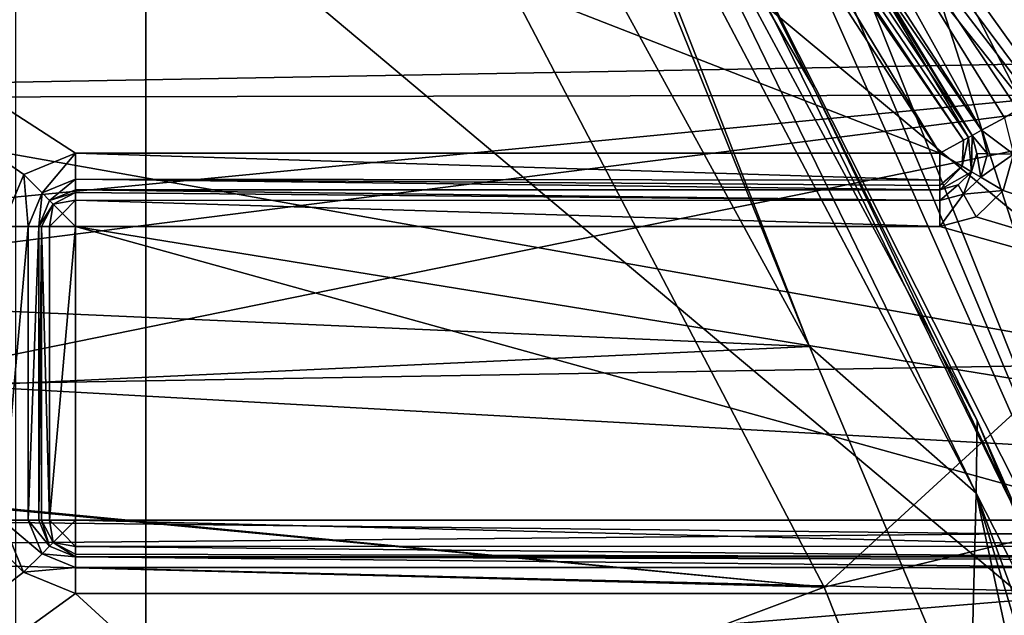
# Model space of a CAD drawing. Extents: x -252 to 252, y -10 to 1339.
# Tile 584 of 656: x -106.05 to -103.37, y 1266.84 to 1268.46. Entities that reach past the tile are written whole.
import ezdxf

# ---------------------------------------------------------------- set-up
doc = ezdxf.new("R2010")
doc.units = 0
doc.header["$LTSCALE"] = 52.148148
for name, color, linetype in [('172', 7, 'CONTINUOUS'), ('175', 7, 'CONTINUOUS'), ('1904', 7, 'CONTINUOUS'), ('1923', 7, 'CONTINUOUS'), ('2783', 7, 'CONTINUOUS'), ('2786', 7, 'CONTINUOUS'), ('3860', 7, 'CONTINUOUS'), ('3866', 7, 'CONTINUOUS'), ('3869', 7, 'CONTINUOUS'), ('3932', 7, 'CONTINUOUS'), ('571', 7, 'CONTINUOUS'), ('574', 7, 'CONTINUOUS'), ('576', 7, 'CONTINUOUS'), ('582', 7, 'CONTINUOUS'), ('583', 7, 'CONTINUOUS'), ('584', 7, 'CONTINUOUS'), ('590', 7, 'CONTINUOUS'), ('591', 7, 'CONTINUOUS'), ('592', 7, 'CONTINUOUS'), ('601', 7, 'CONTINUOUS'), ('607', 7, 'CONTINUOUS'), ('697', 7, 'CONTINUOUS'), ('698', 7, 'CONTINUOUS'), ('702', 7, 'CONTINUOUS'), ('707', 7, 'CONTINUOUS'), ('708', 7, 'CONTINUOUS'), ('709', 7, 'CONTINUOUS'), ('710', 7, 'CONTINUOUS'), ('711', 7, 'CONTINUOUS'), ('712', 7, 'CONTINUOUS'), ('713', 7, 'CONTINUOUS'), ('760', 7, 'CONTINUOUS'), ('761', 7, 'CONTINUOUS'), ('762', 7, 'CONTINUOUS'), ('763', 7, 'CONTINUOUS'), ('764', 7, 'CONTINUOUS'), ('765', 7, 'CONTINUOUS'), ('766', 7, 'CONTINUOUS')]:
    doc.layers.add(name, color=color, linetype=linetype)

msp = doc.modelspace()

# ---------------------------------------------------------------- linework, layer by layer
at = {"layer": '172', "color": 7, "linetype": 'CONTINUOUS'}
for points in [[(-101.5376, 1270.8702, 14.6714), (-105.7088, 1269.9065, 16.074), (-101.537, 1266.4324, 15.7058), (-101.5376, 1270.8702, 14.6714)], [(-110.0084, 1265.5089, 17.3627), (-105.7088, 1269.9065, 16.074), (-110.0084, 1270.7486, 16.2363), (-110.0084, 1265.5089, 17.3627)], [(-105.7088, 1264.9937, 17.0673), (-105.7088, 1269.9065, 16.074), (-110.0084, 1265.5089, 17.3627), (-105.7088, 1264.9937, 17.0673)], [(-105.7088, 1269.9065, 16.074), (-105.7088, 1264.9937, 17.0673), (-101.537, 1266.4324, 15.7058), (-105.7088, 1269.9065, 16.074)]]:
    msp.add_3dface(points, dxfattribs=at)
at = {"layer": '175', "color": 7, "linetype": 'CONTINUOUS'}
for points in [[(-102.2257, 1265.9714, 14.958), (-106.0631, 1269.195, 15.2682), (-102.2242, 1270.1546, 14.0199), (-102.2257, 1265.9714, 14.958)], [(-106.0631, 1264.5548, 16.1677), (-106.0631, 1269.195, 15.2682), (-102.2257, 1265.9714, 14.958), (-106.0631, 1264.5548, 16.1677)]]:
    msp.add_3dface(points, dxfattribs=at)
at = {"layer": '1904', "color": 7, "linetype": 'CONTINUOUS'}
for points in [[(-102.0784, 1268.365, -64.5), (-103.6568, 1270.6377, -64.5), (-116.5416, 1270.3981, -64.5), (-102.0784, 1268.365, -64.5)], [(-118.0822, 1268.0774, -64.5), (-102.0784, 1268.365, -64.5), (-116.5416, 1270.3981, -64.5), (-118.0822, 1268.0774, -64.5)], [(-102.0784, 1268.365, -64.5), (-118.0822, 1268.0774, -64.5), (-109.9999, 1267.6, -64.5), (-102.0784, 1268.365, -64.5)], [(-109.0678, 1267.4771, -64.5), (-102.0784, 1268.365, -64.5), (-109.9999, 1267.6, -64.5), (-109.0678, 1267.4771, -64.5)], [(-108.1987, 1267.1167, -64.5), (-102.0784, 1268.365, -64.5), (-109.0678, 1267.4771, -64.5), (-108.1987, 1267.1167, -64.5)], [(-101.3941, 1267.0413, -64.5), (-102.0784, 1268.365, -64.5), (-108.1987, 1267.1167, -64.5), (-101.3941, 1267.0413, -64.5)], [(-107.4523, 1266.5431, -64.5), (-101.3941, 1267.0413, -64.5), (-108.1987, 1267.1167, -64.5), (-107.4523, 1266.5431, -64.5)], [(-106.8802, 1265.7961, -64.5), (-101.3941, 1267.0413, -64.5), (-107.4523, 1266.5431, -64.5), (-106.8802, 1265.7961, -64.5)], [(-100.788, 1265.5971, -64.5), (-101.3941, 1267.0413, -64.5), (-106.8802, 1265.7961, -64.5), (-100.788, 1265.5971, -64.5)]]:
    msp.add_3dface(points, dxfattribs=at)
at = {"layer": '1923', "color": 7, "linetype": 'CONTINUOUS'}
msp.add_3dface([(-103.6568, 1270.6377, -64.5), (-102.0784, 1268.365, -64.5), (-102.4091, 1269.8291, -64.366), (-103.6568, 1270.6377, -64.5)], dxfattribs=at)
at = {"layer": '2783', "color": 7, "linetype": 'CONTINUOUS'}
for points in [[(-115.5868, 1268.0471, -68.3), (-115.0624, 1268.9405, -68.3), (-104.8315, 1268.7719, -68.3), (-115.5868, 1268.0471, -68.3)], [(-103.8629, 1266.9175, -68.3), (-115.5868, 1268.0471, -68.3), (-104.8315, 1268.7719, -68.3), (-103.8629, 1266.9175, -68.3)], [(-110, 1267.5, -68.3), (-115.5868, 1268.0471, -68.3), (-103.8629, 1266.9175, -68.3), (-110, 1267.5, -68.3)], [(-108.2505, 1267.0312, -68.3), (-110, 1267.5, -68.3), (-103.8629, 1266.9175, -68.3), (-108.2505, 1267.0312, -68.3)], [(-106.9688, 1265.7495, -68.3), (-108.2505, 1267.0312, -68.3), (-103.8629, 1266.9175, -68.3), (-106.9688, 1265.7495, -68.3)], [(-103.3772, 1265.6965, -68.3), (-106.9688, 1265.7495, -68.3), (-103.8629, 1266.9175, -68.3), (-103.3772, 1265.6965, -68.3)]]:
    msp.add_3dface(points, dxfattribs=at)
at = {"layer": '2786', "color": 7, "linetype": 'CONTINUOUS'}
for points in [[(-103.8629, 1266.9175, -68.3), (-104.8315, 1268.7719, -68.3), (-101.9731, 1268.6541, -68.4), (-103.8629, 1266.9175, -68.3)], [(-103.8629, 1266.9175, -68.3), (-101.9731, 1268.6541, -68.4), (-101.4492, 1267.4975, -68.4), (-103.8629, 1266.9175, -68.3)], [(-103.3772, 1265.6965, -68.3), (-103.8629, 1266.9175, -68.3), (-101.4492, 1267.4975, -68.4), (-103.3772, 1265.6965, -68.3)], [(-103.3772, 1265.6965, -68.3), (-101.4492, 1267.4975, -68.4), (-100.9396, 1266.137, -68.4), (-103.3772, 1265.6965, -68.3)]]:
    msp.add_3dface(points, dxfattribs=at)
at = {"layer": '3860', "color": 7, "linetype": 'CONTINUOUS'}
for points in [[(-118.7171, 1270.3142, 13.5), (-119.905, 1268.2293, 13.5), (-101.1731, 1270.1461, 13.5), (-118.7171, 1270.3142, 13.5)], [(-101.1731, 1270.1461, 13.5), (-119.905, 1268.2293, 13.5), (-100.1114, 1268.2629, 13.5), (-101.1731, 1270.1461, 13.5)], [(-100.1114, 1268.2629, 13.5), (-119.905, 1268.2293, 13.5), (-99.5838, 1267.0961, 13.5), (-100.1114, 1268.2629, 13.5)], [(-119.905, 1268.2293, 13.5), (-120.4928, 1266.9092, 13.5), (-99.5838, 1267.0961, 13.5), (-119.905, 1268.2293, 13.5)], [(-99.5838, 1267.0961, 13.5), (-120.4928, 1266.9092, 13.5), (-99.078, 1265.7558, 13.5), (-99.5838, 1267.0961, 13.5)], [(-120.4928, 1266.9092, 13.5), (-121.0442, 1265.3872, 13.5), (-99.078, 1265.7558, 13.5), (-120.4928, 1266.9092, 13.5)]]:
    msp.add_3dface(points, dxfattribs=at)
at = {"layer": '3866', "color": 7, "linetype": 'CONTINUOUS'}
for points in [[(-117.2672, 1267.2835, 8), (-115.4629, 1269.7687, 8), (-102.8727, 1267.528, 8), (-117.2672, 1267.2835, 8)], [(-102.8727, 1267.528, 8), (-115.4629, 1269.7687, 8), (-103.7452, 1268.8313, 8), (-102.8727, 1267.528, 8)], [(-101.9637, 1265.7295, 8), (-117.2672, 1267.2835, 8), (-102.8727, 1267.528, 8), (-101.9637, 1265.7295, 8)], [(-118.0448, 1265.7034, 8), (-117.2672, 1267.2835, 8), (-101.9637, 1265.7295, 8), (-118.0448, 1265.7034, 8)]]:
    msp.add_3dface(points, dxfattribs=at)
at = {"layer": '3869', "color": 7, "linetype": 'CONTINUOUS'}
for points in [[(-103.5728, 1269.0159, 7.7718), (-102.3897, 1268.0186, 3.0027), (-102.6798, 1267.6908, 7.7718), (-103.5728, 1269.0159, 7.7718)], [(-102.8155, 1268.5164, 4.0523), (-102.3897, 1268.0186, 3.0027), (-103.5728, 1269.0159, 7.7718), (-102.8155, 1268.5164, 4.0523)]]:
    msp.add_3dface(points, dxfattribs=at)
at = {"layer": '3932', "color": 7, "linetype": 'CONTINUOUS'}
for points in [[(-104.4338, 1269.9058, 7.9344), (-102.4825, 1267.1831, 7.9343), (-104.4736, 1269.8526, 7.9776), (-104.4338, 1269.9058, 7.9344)], [(-103.5728, 1269.0159, 7.7718), (-102.6798, 1267.6908, 7.7718), (-104.4338, 1269.9058, 7.9344), (-103.5728, 1269.0159, 7.7718)], [(-102.6798, 1267.6908, 7.7718), (-102.4825, 1267.1831, 7.9343), (-104.4338, 1269.9058, 7.9344), (-102.6798, 1267.6908, 7.7718)], [(-102.4825, 1267.1831, 7.9343), (-104.5365, 1269.7687, 8), (-104.4736, 1269.8526, 7.9776), (-102.4825, 1267.1831, 7.9343)], [(-103.7452, 1268.8313, 8), (-104.5365, 1269.7687, 8), (-102.4825, 1267.1831, 7.9343), (-103.7452, 1268.8313, 8)], [(-102.8727, 1267.528, 8), (-103.7452, 1268.8313, 8), (-102.4825, 1267.1831, 7.9343), (-102.8727, 1267.528, 8)]]:
    msp.add_3dface(points, dxfattribs=at)
at = {"layer": '571', "color": 7, "linetype": 'CONTINUOUS'}
for points in [[(-103.3722, 1268.1962, -58), (-104.1663, 1269.479, -58), (-101.4654, 1269.3624, -58), (-103.3722, 1268.1962, -58)], [(-103.3757, 1267.998, -58), (-103.3476, 1268.0968, -58), (-100.3382, 1266.9966, -58), (-103.3757, 1267.998, -58)], [(-103.449, 1267.9261, -58), (-103.3757, 1267.998, -58), (-100.3382, 1266.9966, -58), (-103.449, 1267.9261, -58)], [(-103.5475, 1267.9, -58), (-103.449, 1267.9261, -58), (-100.3382, 1266.9966, -58), (-103.5475, 1267.9, -58)], [(-103.0148, 1267.1, -58), (-105.9, 1267.9, -58), (-100.3382, 1266.9966, -58), (-103.0148, 1267.1, -58)], [(-105.9, 1267.1, -58), (-105.9, 1267.9, -58), (-103.0148, 1267.1, -58), (-105.9, 1267.1, -58)], [(-105.9, 1267.9, -58), (-103.5475, 1267.9, -58), (-100.3382, 1266.9966, -58), (-105.9, 1267.9, -58)]]:
    msp.add_3dface(points, dxfattribs=at)
at = {"layer": '574', "color": 7, "linetype": 'CONTINUOUS'}
for points in [[(-106.1, 1267.9, -11), (-109.45, 1270.4, -11), (-106.0414, 1268.0415, -11), (-106.1, 1267.9, -11)], [(-106.0415, 1266.9586, -11), (-109.45, 1270.4, -11), (-106.1, 1267.1, -11), (-106.0415, 1266.9586, -11)], [(-109.45, 1264.3279, -11), (-109.45, 1270.4, -11), (-106.0415, 1266.9586, -11), (-109.45, 1264.3279, -11)], [(-103.5475, 1268.1, -11), (-109.45, 1270.4, -11), (-104.1875, 1269.1558, -11), (-103.5475, 1268.1, -11)], [(-105.9, 1268.1, -11), (-109.45, 1270.4, -11), (-103.5475, 1268.1, -11), (-105.9, 1268.1, -11)], [(-106.0414, 1268.0415, -11), (-109.45, 1270.4, -11), (-105.9, 1268.1, -11), (-106.0414, 1268.0415, -11)], [(-105.9, 1266.9, -11), (-109.45, 1264.3279, -11), (-106.0415, 1266.9586, -11), (-105.9, 1266.9, -11)], [(-101.734, 1263.0844, -11), (-109.45, 1264.3279, -11), (-105.9, 1266.9, -11), (-101.734, 1263.0844, -11)], [(-103.0148, 1266.9, -11), (-101.734, 1263.0844, -11), (-105.9, 1266.9, -11), (-103.0148, 1266.9, -11)]]:
    msp.add_3dface(points, dxfattribs=at)
at = {"layer": '576', "color": 7, "linetype": 'CONTINUOUS'}
for points in [[(-103.0148, 1267, -11.1), (-105.9, 1267, -57.9), (-103.0148, 1267, -57.9), (-103.0148, 1267, -11.1)], [(-105.9, 1267, -11.1), (-105.9, 1267, -57.9), (-103.0148, 1267, -11.1), (-105.9, 1267, -11.1)]]:
    msp.add_3dface(points, dxfattribs=at)
at = {"layer": '582', "color": 7, "linetype": 'CONTINUOUS'}
for points in [[(-103.4599, 1268.1481, -57.9), (-104.1044, 1269.2114, -11.1), (-104.2483, 1269.4217, -57.9), (-103.4599, 1268.1481, -57.9)], [(-103.4599, 1268.1481, -11.1), (-104.1044, 1269.2114, -11.1), (-103.4599, 1268.1481, -57.9), (-103.4599, 1268.1481, -11.1)]]:
    msp.add_3dface(points, dxfattribs=at)
at = {"layer": '583', "color": 7, "linetype": 'CONTINUOUS'}
for points in [[(-103.5475, 1268, -11.1), (-103.5475, 1268, -57.9), (-105.9, 1268, -11.1), (-103.5475, 1268, -11.1)], [(-105.9, 1268, -11.1), (-103.5475, 1268, -57.9), (-105.9, 1268, -57.9), (-105.9, 1268, -11.1)]]:
    msp.add_3dface(points, dxfattribs=at)
at = {"layer": '584', "color": 7, "linetype": 'CONTINUOUS'}
for points in [[(-106, 1267.1, -11.1), (-106, 1267.9, -57.9), (-106, 1267.1, -57.9), (-106, 1267.1, -11.1)], [(-106, 1267.9, -11.1), (-106, 1267.9, -57.9), (-106, 1267.1, -11.1), (-106, 1267.9, -11.1)]]:
    msp.add_3dface(points, dxfattribs=at)
at = {"layer": '590', "color": 7, "linetype": 'CONTINUOUS'}
for points in [[(-115.8437, 1268.0983, -4.1302), (-104.8787, 1269.3575, -5.6696), (-115.1214, 1269.3575, -5.6696), (-115.8437, 1268.0983, -4.1302)], [(-103.9021, 1267.5727, -3.4143), (-104.8787, 1269.3575, -5.6696), (-115.8437, 1268.0983, -4.1302), (-103.9021, 1267.5727, -3.4143)], [(-116.3513, 1266.9946, -2.5666), (-103.9021, 1267.5727, -3.4143), (-115.8437, 1268.0983, -4.1302), (-116.3513, 1266.9946, -2.5666)], [(-103.4649, 1266.5352, -1.8406), (-103.9021, 1267.5727, -3.4143), (-116.3513, 1266.9946, -2.5666), (-103.4649, 1266.5352, -1.8406)], [(-116.9326, 1265.3925, 0.2232), (-103.4649, 1266.5352, -1.8406), (-116.3513, 1266.9946, -2.5666), (-116.9326, 1265.3925, 0.2232)]]:
    msp.add_3dface(points, dxfattribs=at)
at = {"layer": '591', "color": 7, "linetype": 'CONTINUOUS'}
for points in [[(-101.1189, 1267.8031, -6.5), (-102.2564, 1269.9065, -6.5), (-103.6791, 1268.9292, -6.5), (-101.1189, 1267.8031, -6.5)], [(-103.0383, 1267.6808, -6.5), (-101.1189, 1267.8031, -6.5), (-103.6791, 1268.9292, -6.5), (-103.0383, 1267.6808, -6.5)]]:
    msp.add_3dface(points, dxfattribs=at)
at = {"layer": '592', "color": 7, "linetype": 'CONTINUOUS'}
for points in [[(-104.4571, 1269.2509, -6), (-103.4466, 1267.3712, -3.7037), (-103.8925, 1268.2802, -6), (-104.4571, 1269.2509, -6)], [(-103.8925, 1268.2802, -6), (-103.4466, 1267.3712, -3.7037), (-103.302, 1267.043, -6), (-103.8925, 1268.2802, -6)], [(-103.4466, 1267.3712, -3.7037), (-102.9971, 1266.2851, -2.1013), (-103.302, 1267.043, -6), (-103.4466, 1267.3712, -3.7037)]]:
    msp.add_3dface(points, dxfattribs=at)
at = {"layer": '601', "color": 7, "linetype": 'CONTINUOUS'}
for points in [[(-104.6696, 1269.8304, -6.3536), (-102.7357, 1265.9977, -6.3536), (-104.4874, 1269.9482, -6.4809), (-104.6696, 1269.8304, -6.3536)], [(-104.4874, 1269.9482, -6.4809), (-102.7357, 1265.9977, -6.3536), (-104.386, 1269.9342, -6.4962), (-104.4874, 1269.9482, -6.4809)], [(-102.7357, 1265.9977, -6.3536), (-104.2916, 1269.9065, -6.5), (-104.386, 1269.9342, -6.4962), (-102.7357, 1265.9977, -6.3536)], [(-103.6791, 1268.9292, -6.5), (-104.2916, 1269.9065, -6.5), (-102.7357, 1265.9977, -6.3536), (-103.6791, 1268.9292, -6.5)], [(-104.6696, 1269.8304, -6.3536), (-103.302, 1267.043, -6), (-102.7357, 1265.9977, -6.3536), (-104.6696, 1269.8304, -6.3536)], [(-104.4571, 1269.2509, -6), (-103.8925, 1268.2802, -6), (-104.6696, 1269.8304, -6.3536), (-104.4571, 1269.2509, -6)], [(-103.8925, 1268.2802, -6), (-103.302, 1267.043, -6), (-104.6696, 1269.8304, -6.3536), (-103.8925, 1268.2802, -6)], [(-103.0383, 1267.6808, -6.5), (-103.6791, 1268.9292, -6.5), (-102.7357, 1265.9977, -6.3536), (-103.0383, 1267.6808, -6.5)]]:
    msp.add_3dface(points, dxfattribs=at)
at = {"layer": '607', "color": 7, "linetype": 'CONTINUOUS'}
for points in [[(-104.8787, 1269.3575, -5.6696), (-103.9021, 1267.5727, -3.4143), (-104.627, 1269.3666, -5.8028), (-104.8787, 1269.3575, -5.6696)], [(-104.627, 1269.3666, -5.8028), (-103.9021, 1267.5727, -3.4143), (-104.5991, 1269.3583, -5.8258), (-104.627, 1269.3666, -5.8028)], [(-104.4571, 1269.2509, -6), (-104.5991, 1269.3583, -5.8258), (-103.4489, 1267.1735, -3.0196), (-104.4571, 1269.2509, -6)], [(-104.5991, 1269.3583, -5.8258), (-103.9021, 1267.5727, -3.4143), (-103.4489, 1267.1735, -3.0196), (-104.5991, 1269.3583, -5.8258)], [(-103.4466, 1267.3712, -3.7037), (-104.4571, 1269.2509, -6), (-103.4489, 1267.1735, -3.0196), (-103.4466, 1267.3712, -3.7037)], [(-103.9021, 1267.5727, -3.4143), (-103.4649, 1266.5352, -1.8406), (-103.4489, 1267.1735, -3.0196), (-103.9021, 1267.5727, -3.4143)], [(-102.9971, 1266.2851, -2.1013), (-103.4466, 1267.3712, -3.7037), (-103.4489, 1267.1735, -3.0196), (-102.9971, 1266.2851, -2.1013)], [(-103.4649, 1266.5352, -1.8406), (-103.0674, 1265.3925, 0.2232), (-103.4489, 1267.1735, -3.0196), (-103.4649, 1266.5352, -1.8406)], [(-102.7668, 1265.3191, 0.1404), (-103.4489, 1267.1735, -3.0196), (-102.9091, 1265.3787, 0.192), (-102.7668, 1265.3191, 0.1404)], [(-103.4489, 1267.1735, -3.0196), (-103.0674, 1265.3925, 0.2232), (-102.9091, 1265.3787, 0.192), (-103.4489, 1267.1735, -3.0196)], [(-102.9971, 1266.2851, -2.1013), (-103.4489, 1267.1735, -3.0196), (-102.7668, 1265.3191, 0.1404), (-102.9971, 1266.2851, -2.1013)]]:
    msp.add_3dface(points, dxfattribs=at)
at = {"layer": '697', "color": 7, "linetype": 'CONTINUOUS'}
for points in [[(-105.9, 1268, -11.1), (-105.9, 1268, -57.9), (-105.9707, 1267.9707, -57.9), (-105.9, 1268, -11.1)], [(-105.9707, 1267.9707, -11.1), (-105.9, 1268, -11.1), (-105.9707, 1267.9707, -57.9), (-105.9707, 1267.9707, -11.1)], [(-106, 1267.9, -57.9), (-105.9707, 1267.9707, -11.1), (-105.9707, 1267.9707, -57.9), (-106, 1267.9, -57.9)], [(-106, 1267.9, -57.9), (-106, 1267.9, -11.1), (-105.9707, 1267.9707, -11.1), (-106, 1267.9, -57.9)]]:
    msp.add_3dface(points, dxfattribs=at)
at = {"layer": '698', "color": 7, "linetype": 'CONTINUOUS'}
for points in [[(-105.9707, 1267.0293, -11.1), (-106, 1267.1, -11.1), (-105.9707, 1267.0293, -57.9), (-105.9707, 1267.0293, -11.1)], [(-106, 1267.1, -11.1), (-106, 1267.1, -57.9), (-105.9707, 1267.0293, -57.9), (-106, 1267.1, -11.1)], [(-105.9, 1267, -57.9), (-105.9707, 1267.0293, -11.1), (-105.9707, 1267.0293, -57.9), (-105.9, 1267, -57.9)], [(-105.9, 1267, -57.9), (-105.9, 1267, -11.1), (-105.9707, 1267.0293, -11.1), (-105.9, 1267, -57.9)]]:
    msp.add_3dface(points, dxfattribs=at)
at = {"layer": '702', "color": 7, "linetype": 'CONTINUOUS'}
for points in [[(-103.4615, 1268.0491, -11.1), (-103.4599, 1268.1481, -11.1), (-103.4475, 1268.0984, -57.9), (-103.4615, 1268.0491, -11.1)], [(-103.4599, 1268.1481, -11.1), (-103.4599, 1268.1481, -57.9), (-103.4475, 1268.0984, -57.9), (-103.4599, 1268.1481, -11.1)], [(-103.4615, 1268.0491, -57.9), (-103.4615, 1268.0491, -11.1), (-103.4475, 1268.0984, -57.9), (-103.4615, 1268.0491, -57.9)], [(-103.5475, 1268, -57.9), (-103.4615, 1268.0491, -11.1), (-103.498, 1268.0131, -57.9), (-103.5475, 1268, -57.9)], [(-103.5475, 1268, -57.9), (-103.5475, 1268, -11.1), (-103.4615, 1268.0491, -11.1), (-103.5475, 1268, -57.9)], [(-103.498, 1268.0131, -57.9), (-103.4615, 1268.0491, -11.1), (-103.4615, 1268.0491, -57.9), (-103.498, 1268.0131, -57.9)]]:
    msp.add_3dface(points, dxfattribs=at)
at = {"layer": '707', "color": 7, "linetype": 'CONTINUOUS'}
for points in [[(-104.9979, 1270.3407, -11.0293), (-104.9757, 1270.3599, -11.1), (-103.4831, 1268.1354, -11.0322), (-104.9979, 1270.3407, -11.0293)], [(-104.9757, 1270.3599, -11.1), (-104.1044, 1269.2114, -11.1), (-103.4701, 1268.1425, -11.0531), (-104.9757, 1270.3599, -11.1)], [(-103.4831, 1268.1354, -11.0322), (-104.9757, 1270.3599, -11.1), (-103.4701, 1268.1425, -11.0531), (-103.4831, 1268.1354, -11.0322)], [(-103.5475, 1268.1, -11), (-104.1875, 1269.1558, -11), (-104.9979, 1270.3407, -11.0293), (-103.5475, 1268.1, -11)], [(-103.5475, 1268.1, -11), (-104.9979, 1270.3407, -11.0293), (-103.4831, 1268.1354, -11.0322), (-103.5475, 1268.1, -11)], [(-104.1044, 1269.2114, -11.1), (-103.4599, 1268.1481, -11.1), (-103.4701, 1268.1425, -11.0531), (-104.1044, 1269.2114, -11.1)]]:
    msp.add_3dface(points, dxfattribs=at)
at = {"layer": '708', "color": 7, "linetype": 'CONTINUOUS'}
for points in [[(-103.5475, 1268.1, -11), (-103.4831, 1268.1354, -11.0322), (-103.4867, 1268.064, -11.0293), (-103.5475, 1268.1, -11)], [(-103.4701, 1268.1425, -11.0531), (-103.4615, 1268.0491, -11.1), (-103.4867, 1268.064, -11.0293), (-103.4701, 1268.1425, -11.0531)], [(-103.4831, 1268.1354, -11.0322), (-103.4701, 1268.1425, -11.0531), (-103.4867, 1268.064, -11.0293), (-103.4831, 1268.1354, -11.0322)], [(-103.4599, 1268.1481, -11.1), (-103.4615, 1268.0491, -11.1), (-103.4701, 1268.1425, -11.0531), (-103.4599, 1268.1481, -11.1)], [(-103.5475, 1268.1, -11), (-103.4867, 1268.064, -11.0293), (-103.5475, 1268.0118, -11.0529), (-103.5475, 1268.1, -11)], [(-103.5475, 1268.1, -11), (-103.5475, 1268.0118, -11.0529), (-103.5475, 1268.0265, -11.0322), (-103.5475, 1268.1, -11)], [(-103.4615, 1268.0491, -11.1), (-103.5475, 1268, -11.1), (-103.4867, 1268.064, -11.0293), (-103.4615, 1268.0491, -11.1)], [(-103.4867, 1268.064, -11.0293), (-103.5475, 1268, -11.1), (-103.5475, 1268.0118, -11.0529), (-103.4867, 1268.064, -11.0293)]]:
    msp.add_3dface(points, dxfattribs=at)
at = {"layer": '709', "color": 7, "linetype": 'CONTINUOUS'}
for points in [[(-105.9, 1268.1, -11), (-103.5475, 1268.0265, -11.0322), (-105.9, 1268.0293, -11.0293), (-105.9, 1268.1, -11)], [(-105.9, 1268.1, -11), (-103.5475, 1268.1, -11), (-103.5475, 1268.0265, -11.0322), (-105.9, 1268.1, -11)], [(-103.5475, 1268.0265, -11.0322), (-103.5475, 1268.0118, -11.0529), (-105.9, 1268.0293, -11.0293), (-103.5475, 1268.0265, -11.0322)], [(-103.5475, 1268, -11.1), (-105.9, 1268, -11.1), (-105.9, 1268.0293, -11.0293), (-103.5475, 1268, -11.1)], [(-103.5475, 1268.0118, -11.0529), (-103.5475, 1268, -11.1), (-105.9, 1268.0293, -11.0293), (-103.5475, 1268.0118, -11.0529)]]:
    msp.add_3dface(points, dxfattribs=at)
at = {"layer": '710', "color": 7, "linetype": 'CONTINUOUS'}
for points in [[(-106.0414, 1268.0415, -11), (-105.9, 1268.1, -11), (-105.9914, 1267.9914, -11.0293), (-106.0414, 1268.0415, -11)], [(-105.9, 1268.1, -11), (-105.9, 1268.0293, -11.0293), (-105.9914, 1267.9914, -11.0293), (-105.9, 1268.1, -11)], [(-106.1, 1267.9, -11), (-106.0414, 1268.0415, -11), (-106.0293, 1267.9, -11.0293), (-106.1, 1267.9, -11)], [(-106.0293, 1267.9, -11.0293), (-106.0414, 1268.0415, -11), (-105.9914, 1267.9914, -11.0293), (-106.0293, 1267.9, -11.0293)], [(-105.9, 1268.0293, -11.0293), (-105.9707, 1267.9707, -11.1), (-105.9914, 1267.9914, -11.0293), (-105.9, 1268.0293, -11.0293)], [(-105.9, 1268, -11.1), (-105.9707, 1267.9707, -11.1), (-105.9, 1268.0293, -11.0293), (-105.9, 1268, -11.1)], [(-106, 1267.9, -11.1), (-106.0293, 1267.9, -11.0293), (-105.9914, 1267.9914, -11.0293), (-106, 1267.9, -11.1)], [(-105.9707, 1267.9707, -11.1), (-106, 1267.9, -11.1), (-105.9914, 1267.9914, -11.0293), (-105.9707, 1267.9707, -11.1)]]:
    msp.add_3dface(points, dxfattribs=at)
at = {"layer": '711', "color": 7, "linetype": 'CONTINUOUS'}
for points in [[(-106.1, 1267.1, -11), (-106.0293, 1267.9, -11.0293), (-106.0293, 1267.1, -11.0293), (-106.1, 1267.1, -11)], [(-106.1, 1267.1, -11), (-106.1, 1267.9, -11), (-106.0293, 1267.9, -11.0293), (-106.1, 1267.1, -11)], [(-106, 1267.9, -11.1), (-106, 1267.1, -11.1), (-106.0293, 1267.1, -11.0293), (-106, 1267.9, -11.1)], [(-106.0293, 1267.9, -11.0293), (-106, 1267.9, -11.1), (-106.0293, 1267.1, -11.0293), (-106.0293, 1267.9, -11.0293)]]:
    msp.add_3dface(points, dxfattribs=at)
at = {"layer": '712', "color": 7, "linetype": 'CONTINUOUS'}
for points in [[(-106.0415, 1266.9586, -11), (-106.1, 1267.1, -11), (-105.9914, 1267.0086, -11.0293), (-106.0415, 1266.9586, -11)], [(-106.1, 1267.1, -11), (-106.0293, 1267.1, -11.0293), (-105.9914, 1267.0086, -11.0293), (-106.1, 1267.1, -11)], [(-106, 1267.1, -11.1), (-105.9707, 1267.0293, -11.1), (-106.0293, 1267.1, -11.0293), (-106, 1267.1, -11.1)], [(-106.0293, 1267.1, -11.0293), (-105.9707, 1267.0293, -11.1), (-105.9914, 1267.0086, -11.0293), (-106.0293, 1267.1, -11.0293)], [(-105.9707, 1267.0293, -11.1), (-105.9, 1267, -11.1), (-105.9914, 1267.0086, -11.0293), (-105.9707, 1267.0293, -11.1)], [(-105.9, 1266.9707, -11.0293), (-106.0415, 1266.9586, -11), (-105.9914, 1267.0086, -11.0293), (-105.9, 1266.9707, -11.0293)], [(-105.9, 1267, -11.1), (-105.9, 1266.9707, -11.0293), (-105.9914, 1267.0086, -11.0293), (-105.9, 1267, -11.1)], [(-105.9, 1266.9, -11), (-106.0415, 1266.9586, -11), (-105.9, 1266.9707, -11.0293), (-105.9, 1266.9, -11)]]:
    msp.add_3dface(points, dxfattribs=at)
at = {"layer": '713', "color": 7, "linetype": 'CONTINUOUS'}
for points in [[(-103.0148, 1266.9711, -11.0296), (-105.9, 1267, -11.1), (-103.0148, 1266.9926, -11.0622), (-103.0148, 1266.9711, -11.0296)], [(-105.9, 1266.9707, -11.0293), (-105.9, 1267, -11.1), (-103.0148, 1266.9711, -11.0296), (-105.9, 1266.9707, -11.0293)], [(-105.9, 1267, -11.1), (-103.0148, 1267, -11.1), (-103.0148, 1266.9926, -11.0622), (-105.9, 1267, -11.1)], [(-103.0148, 1266.9, -11), (-105.9, 1266.9707, -11.0293), (-103.0148, 1266.9711, -11.0296), (-103.0148, 1266.9, -11)], [(-103.0148, 1266.9, -11), (-105.9, 1266.9, -11), (-105.9, 1266.9707, -11.0293), (-103.0148, 1266.9, -11)]]:
    msp.add_3dface(points, dxfattribs=at)
at = {"layer": '760', "color": 7, "linetype": 'CONTINUOUS'}
for points in [[(-104.9537, 1270.3789, -57.9705), (-104.9, 1270.4252, -58), (-103.4342, 1268.1622, -57.9707), (-104.9537, 1270.3789, -57.9705)], [(-104.9, 1270.4252, -58), (-104.1663, 1269.479, -58), (-103.4342, 1268.1622, -57.9707), (-104.9, 1270.4252, -58)], [(-103.4599, 1268.1481, -57.9), (-104.9537, 1270.3789, -57.9705), (-103.4342, 1268.1622, -57.9707), (-103.4599, 1268.1481, -57.9)], [(-103.4599, 1268.1481, -57.9), (-104.2483, 1269.4217, -57.9), (-104.9537, 1270.3789, -57.9705), (-103.4599, 1268.1481, -57.9)], [(-104.1663, 1269.479, -58), (-103.3722, 1268.1962, -58), (-103.4342, 1268.1622, -57.9707), (-104.1663, 1269.479, -58)]]:
    msp.add_3dface(points, dxfattribs=at)
at = {"layer": '761', "color": 7, "linetype": 'CONTINUOUS'}
for points in [[(-103.3722, 1268.1962, -58), (-103.3476, 1268.0968, -58), (-103.4342, 1268.1622, -57.9707), (-103.3722, 1268.1962, -58)], [(-103.4599, 1268.1481, -57.9), (-103.4342, 1268.1622, -57.9707), (-103.4183, 1268.0979, -57.9707), (-103.4599, 1268.1481, -57.9)], [(-103.4342, 1268.1622, -57.9707), (-103.3476, 1268.0968, -58), (-103.4183, 1268.0979, -57.9707), (-103.4342, 1268.1622, -57.9707)], [(-103.4475, 1268.0984, -57.9), (-103.4599, 1268.1481, -57.9), (-103.4183, 1268.0979, -57.9707), (-103.4475, 1268.0984, -57.9)], [(-103.4615, 1268.0491, -57.9), (-103.4475, 1268.0984, -57.9), (-103.4363, 1268.0342, -57.9707), (-103.4615, 1268.0491, -57.9)], [(-103.4363, 1268.0342, -57.9707), (-103.4475, 1268.0984, -57.9), (-103.4183, 1268.0979, -57.9707), (-103.4363, 1268.0342, -57.9707)], [(-103.3476, 1268.0968, -58), (-103.4363, 1268.0342, -57.9707), (-103.4183, 1268.0979, -57.9707), (-103.3476, 1268.0968, -58)], [(-103.3476, 1268.0968, -58), (-103.3757, 1267.998, -58), (-103.4363, 1268.0342, -57.9707), (-103.3476, 1268.0968, -58)], [(-103.498, 1268.0131, -57.9), (-103.4615, 1268.0491, -57.9), (-103.4835, 1267.9877, -57.9707), (-103.498, 1268.0131, -57.9)], [(-103.4835, 1267.9877, -57.9707), (-103.4615, 1268.0491, -57.9), (-103.4363, 1268.0342, -57.9707), (-103.4835, 1267.9877, -57.9707)], [(-103.3757, 1267.998, -58), (-103.4835, 1267.9877, -57.9707), (-103.4363, 1268.0342, -57.9707), (-103.3757, 1267.998, -58)], [(-103.5475, 1268, -57.9), (-103.498, 1268.0131, -57.9), (-103.5475, 1267.9707, -57.9707), (-103.5475, 1268, -57.9)], [(-103.5475, 1267.9707, -57.9707), (-103.498, 1268.0131, -57.9), (-103.4835, 1267.9877, -57.9707), (-103.5475, 1267.9707, -57.9707)], [(-103.3757, 1267.998, -58), (-103.449, 1267.9261, -58), (-103.4835, 1267.9877, -57.9707), (-103.3757, 1267.998, -58)], [(-103.449, 1267.9261, -58), (-103.5475, 1267.9, -58), (-103.4835, 1267.9877, -57.9707), (-103.449, 1267.9261, -58)], [(-103.5475, 1267.9, -58), (-103.5475, 1267.9707, -57.9707), (-103.4835, 1267.9877, -57.9707), (-103.5475, 1267.9, -58)]]:
    msp.add_3dface(points, dxfattribs=at)
at = {"layer": '762', "color": 7, "linetype": 'CONTINUOUS'}
for points in [[(-105.9, 1268, -57.9), (-103.5475, 1268, -57.9), (-103.5475, 1267.9707, -57.9707), (-105.9, 1268, -57.9)], [(-105.9, 1268, -57.9), (-103.5475, 1267.9707, -57.9707), (-105.9, 1267.9928, -57.9372), (-105.9, 1268, -57.9)], [(-105.9, 1267.9928, -57.9372), (-103.5475, 1267.9707, -57.9707), (-105.9, 1267.9715, -57.9699), (-105.9, 1267.9928, -57.9372)], [(-103.5475, 1267.9707, -57.9707), (-103.5475, 1267.9, -58), (-105.9, 1267.9715, -57.9699), (-103.5475, 1267.9707, -57.9707)], [(-103.5475, 1267.9, -58), (-105.9, 1267.9, -58), (-105.9, 1267.9715, -57.9699), (-103.5475, 1267.9, -58)]]:
    msp.add_3dface(points, dxfattribs=at)
at = {"layer": '763', "color": 7, "linetype": 'CONTINUOUS'}
for points in [[(-105.9707, 1267.9707, -57.9), (-105.9, 1268, -57.9), (-105.9, 1267.9928, -57.9372), (-105.9707, 1267.9707, -57.9)], [(-105.9707, 1267.9707, -57.9), (-105.9, 1267.9928, -57.9372), (-105.9612, 1267.9612, -57.95), (-105.9707, 1267.9707, -57.9)], [(-105.9, 1267.9928, -57.9372), (-105.9, 1267.9715, -57.9699), (-105.9612, 1267.9612, -57.95), (-105.9, 1267.9928, -57.9372)], [(-106, 1267.9, -57.9), (-105.9707, 1267.9707, -57.9), (-105.9612, 1267.9612, -57.95), (-106, 1267.9, -57.9)], [(-105.9612, 1267.9612, -57.95), (-105.9, 1267.9715, -57.9699), (-105.9354, 1267.9354, -57.9866), (-105.9612, 1267.9612, -57.95)], [(-105.9, 1267.9715, -57.9699), (-105.9, 1267.9, -58), (-105.9354, 1267.9354, -57.9866), (-105.9, 1267.9715, -57.9699)], [(-106, 1267.9, -57.9), (-105.9612, 1267.9612, -57.95), (-105.9928, 1267.9, -57.9373), (-106, 1267.9, -57.9)], [(-105.9928, 1267.9, -57.9373), (-105.9612, 1267.9612, -57.95), (-105.9714, 1267.9, -57.97), (-105.9928, 1267.9, -57.9373)], [(-105.9612, 1267.9612, -57.95), (-105.9354, 1267.9354, -57.9866), (-105.9714, 1267.9, -57.97), (-105.9612, 1267.9612, -57.95)], [(-105.9354, 1267.9354, -57.9866), (-105.9, 1267.9, -58), (-105.9714, 1267.9, -57.97), (-105.9354, 1267.9354, -57.9866)]]:
    msp.add_3dface(points, dxfattribs=at)
at = {"layer": '764', "color": 7, "linetype": 'CONTINUOUS'}
for points in [[(-106, 1267.1, -57.9), (-106, 1267.9, -57.9), (-105.9928, 1267.9, -57.9373), (-106, 1267.1, -57.9)], [(-106, 1267.1, -57.9), (-105.9928, 1267.9, -57.9373), (-105.9928, 1267.1, -57.9372), (-106, 1267.1, -57.9)], [(-105.9928, 1267.9, -57.9373), (-105.9714, 1267.9, -57.97), (-105.9715, 1267.1, -57.9699), (-105.9928, 1267.9, -57.9373)], [(-105.9928, 1267.1, -57.9372), (-105.9928, 1267.9, -57.9373), (-105.9715, 1267.1, -57.9699), (-105.9928, 1267.1, -57.9372)], [(-105.9, 1267.9, -58), (-105.9, 1267.1, -58), (-105.9715, 1267.1, -57.9699), (-105.9, 1267.9, -58)], [(-105.9714, 1267.9, -57.97), (-105.9, 1267.9, -58), (-105.9715, 1267.1, -57.9699), (-105.9714, 1267.9, -57.97)]]:
    msp.add_3dface(points, dxfattribs=at)
at = {"layer": '765', "color": 7, "linetype": 'CONTINUOUS'}
for points in [[(-105.9707, 1267.0293, -57.9), (-106, 1267.1, -57.9), (-105.9928, 1267.1, -57.9372), (-105.9707, 1267.0293, -57.9)], [(-105.9928, 1267.1, -57.9372), (-105.9715, 1267.1, -57.9699), (-105.9612, 1267.0388, -57.95), (-105.9928, 1267.1, -57.9372)], [(-105.9707, 1267.0293, -57.9), (-105.9928, 1267.1, -57.9372), (-105.9612, 1267.0388, -57.95), (-105.9707, 1267.0293, -57.9)], [(-105.9612, 1267.0388, -57.95), (-105.9715, 1267.1, -57.9699), (-105.9354, 1267.0646, -57.9866), (-105.9612, 1267.0388, -57.95)], [(-105.9715, 1267.1, -57.9699), (-105.9, 1267.1, -58), (-105.9354, 1267.0646, -57.9866), (-105.9715, 1267.1, -57.9699)], [(-105.9354, 1267.0646, -57.9866), (-105.9, 1267.1, -58), (-105.9, 1267.0286, -57.97), (-105.9354, 1267.0646, -57.9866)], [(-105.9612, 1267.0388, -57.95), (-105.9354, 1267.0646, -57.9866), (-105.9, 1267.0286, -57.97), (-105.9612, 1267.0388, -57.95)], [(-105.9, 1267, -57.9), (-105.9707, 1267.0293, -57.9), (-105.9612, 1267.0388, -57.95), (-105.9, 1267, -57.9)], [(-105.9, 1267, -57.9), (-105.9612, 1267.0388, -57.95), (-105.9, 1267.0072, -57.9373), (-105.9, 1267, -57.9)], [(-105.9, 1267.0072, -57.9373), (-105.9612, 1267.0388, -57.95), (-105.9, 1267.0286, -57.97), (-105.9, 1267.0072, -57.9373)]]:
    msp.add_3dface(points, dxfattribs=at)
at = {"layer": '766', "color": 7, "linetype": 'CONTINUOUS'}
for points in [[(-105.9, 1267.1, -58), (-103.0148, 1267.1, -58), (-103.0148, 1267.0293, -57.9707), (-105.9, 1267.1, -58)], [(-105.9, 1267.0286, -57.97), (-105.9, 1267.1, -58), (-103.0148, 1267.0293, -57.9707), (-105.9, 1267.0286, -57.97)], [(-103.0148, 1267, -57.9), (-105.9, 1267.0286, -57.97), (-103.0148, 1267.0293, -57.9707), (-103.0148, 1267, -57.9)], [(-103.0148, 1267, -57.9), (-105.9, 1267.0072, -57.9373), (-105.9, 1267.0286, -57.97), (-103.0148, 1267, -57.9)], [(-103.0148, 1267, -57.9), (-105.9, 1267, -57.9), (-105.9, 1267.0072, -57.9373), (-103.0148, 1267, -57.9)]]:
    msp.add_3dface(points, dxfattribs=at)

doc.saveas('drawing.dxf')
